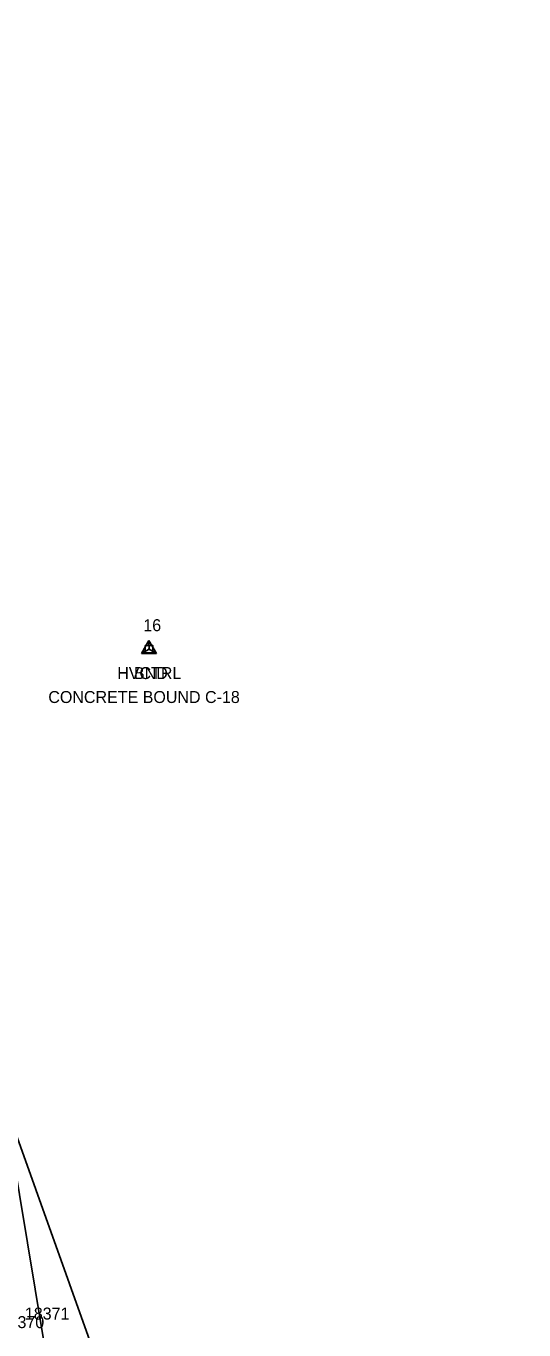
# Model space of a CAD drawing. Extents: x 1439173 to 1457902, y 641926 to 659889.
# Drawn here: x 1445613.1 to 1445696.1, y 658740.4 to 658958.3 of the extents above; entities that cross this region are included whole.
import ezdxf

# ---------------------------------------------------------------- set-up
doc = ezdxf.new("R2010")
doc.units = 0
for name, color, linetype in [('C_A', 7, 'Continuous'), ('C_I', 7, 'Continuous'), ('CPSM', 7, 'Continuous'), ('L_I', 7, 'Continuous'), ('LARO', 7, 'Continuous'), ('Level 18', 7, 'Continuous'), ('LSOGP', 7, 'Continuous'), ('M_A', 7, 'Continuous'), ('M_C', 7, 'Continuous')]:
    doc.layers.add(name, color=color, linetype=linetype)

msp = doc.modelspace()

# ---------------------------------------------------------------- linework, layer by layer
at = {"layer": 'CPSM'}
for p, q in [((1445632.31, 658853.44), (1445633.56, 658855.6)), ((1445634.81, 658853.44), (1445633.56, 658855.6)), ((1445633.57, 658854.16), (1445633.56, 658855.6)), ((1445632.31, 658853.44), (1445633.57, 658854.16)), ((1445632.31, 658853.44), (1445634.81, 658853.44)), ((1445633.57, 658854.16), (1445633.57, 658854.16)), ((1445633.57, 658854.16), (1445634.81, 658853.44))]:
    msp.add_line(p, q, dxfattribs=at)
at = {"layer": 'LARO'}
msp.add_lwpolyline([(1445691.36, 658253.08), (1445687.96, 658271.16), (1445683.77, 658299.14), (1445679.24, 658314.26), (1445677.96, 658363.53), (1445666.47, 658424.22), (1445660.32, 658451.12), (1445650.28, 658509.1), (1445640.96, 658552.71), (1445631.79, 658601.73), (1445626.73, 658642.44), (1445619.94, 658690.94), (1445615.88, 658739.15), (1445609.34, 658778.84), (1445598.15, 658827.75), (1445588.03, 658874), (1445581.49, 658921.52), (1445577.53, 658936.93)], dxfattribs=at)
at = {"layer": 'Level 18'}
msp.add_lwpolyline([(1445632.94, 658854.78), (1445634.19, 658854.78), (1445634.19, 658853.53), (1445632.94, 658853.53)], close=True, dxfattribs=at)
msp.add_circle((1445633.57, 658854.16), 0.0833, dxfattribs=at)
at = {"layer": 'LSOGP'}
msp.add_lwpolyline([(1445561.99, 658973.96), (1445570.41, 658952.9), (1445577.53, 658936.94), (1445581.49, 658921.52), (1445588.03, 658874.01), (1445598.15, 658827.76), (1445609.34, 658778.84), (1445625.66, 658733.13), (1445643.28, 658708.57), (1445659.42, 658678.97), (1445668.93, 658636.64), (1445675.01, 658591.05), (1445689.6, 658534.99), (1445696.12, 658516.69)], dxfattribs=at)

# ---------------------------------------------------------------- texts
at = {"layer": 'C_A'}
msp.add_text('HVCTRL', height=2, dxfattribs=at).set_placement((1445628.26, 658849.16))
at = {"layer": 'C_I'}
msp.add_text('16', height=2, dxfattribs=at).set_placement((1445632.61, 658857.16))
at = {"layer": 'L_I'}
for s, p in [('18371', (1445612.85, 658742.15)), ('18370', (1445608.64, 658740.72))]:
    msp.add_text(s, height=2, dxfattribs=at).set_placement(p)
at = {"layer": 'M_A'}
msp.add_text('BND', height=2, dxfattribs=at).set_placement((1445631.05, 658849.16))
at = {"layer": 'M_C'}
msp.add_text('CONCRETE BOUND C-18', height=2, dxfattribs=at).set_placement((1445616.76, 658845.16))

doc.saveas('drawing.dxf')
